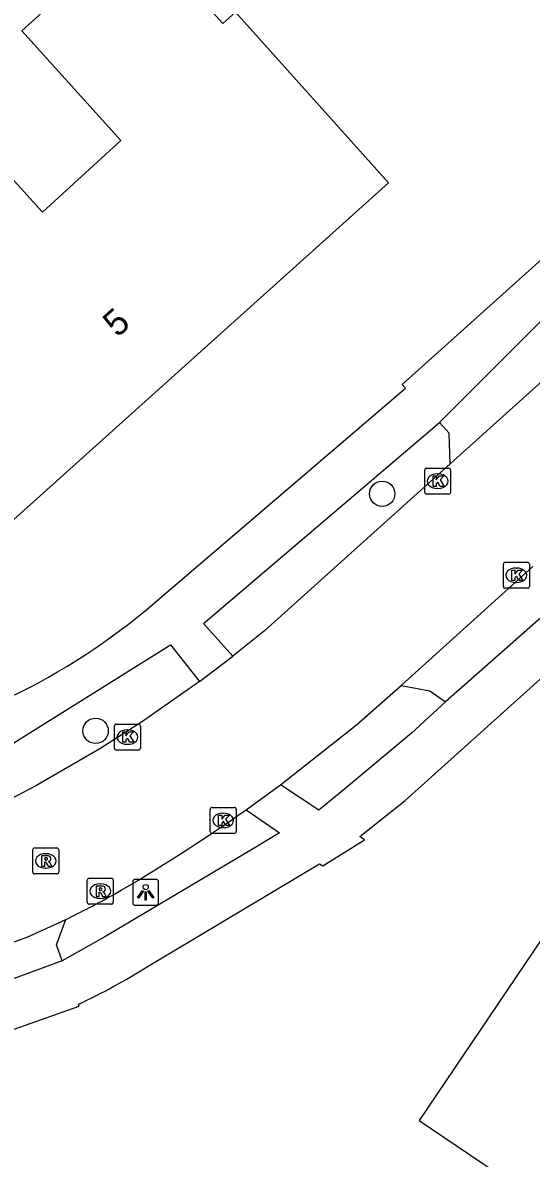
# Model space of a CAD drawing. Extents: x 163268 to 164360, y 381529 to 382285.
# Drawn here: x 163903.13 to 163922.72, y 381641.5 to 381685.27 of the extents above; entities that cross this region are included whole.
import ezdxf

# ---------------------------------------------------------------- set-up
doc = ezdxf.new("R2010")
doc.units = 0
for name, color, linetype in [('IMGEO_Boom', 7, 'Continuous'), ('IMGEO_Kolk', 7, 'Continuous'), ('IMGEO_Lichtpunt', 7, 'Continuous'), ('IMGEO_Pand', 7, 'Continuous'), ('IMGEO_Pand_nummerreeks', 7, 'Continuous'), ('IMGEO_Rijbaan_lokaal_open', 7, 'Continuous'), ('IMGEO_Rioolput', 7, 'Continuous'), ('IMGEO_Voetpad_open', 7, 'Continuous')]:
    doc.layers.add(name, color=color, linetype=linetype)

msp = doc.modelspace()

# ---------------------------------------------------------------- linework, layer by layer
at = {"layer": 'IMGEO_Boom'}
for centre in [(163916.981, 381667.115), (163905.938, 381657.979)]:
    msp.add_circle(centre, 0.489, dxfattribs=at)
at = {"layer": 'IMGEO_Kolk'}
for p, q in [((163918.617, 381667.175), (163918.617, 381668.027)), ((163918.692, 381668.101), (163919.544, 381668.101)), ((163919.618, 381668.027), (163919.618, 381667.175)), ((163919.105, 381667.881), (163919.13, 381667.881)), ((163919.544, 381667.101), (163918.692, 381667.101)), ((163919.128, 381667.321), (163919.103, 381667.321)), ((163921.723, 381664.473), (163922.575, 381664.473)), ((163921.648, 381663.547), (163921.648, 381664.399)), ((163922.136, 381664.253), (163922.161, 381664.253)), ((163922.649, 381664.399), (163922.649, 381663.547)), ((163922.159, 381663.693), (163922.134, 381663.693)), ((163922.575, 381663.473), (163921.723, 381663.473)), ((163906.663, 381657.312), (163906.663, 381658.164)), ((163906.738, 381658.238), (163907.59, 381658.238)), ((163907.151, 381658.018), (163907.176, 381658.018)), ((163907.664, 381658.164), (163907.664, 381657.312)), ((163907.59, 381657.238), (163906.738, 381657.238)), ((163907.174, 381657.458), (163907.149, 381657.458)), ((163910.354, 381654.101), (163910.354, 381654.953)), ((163910.429, 381655.027), (163911.281, 381655.027)), ((163911.355, 381654.953), (163911.355, 381654.101)), ((163910.842, 381654.807), (163910.867, 381654.807)), ((163911.281, 381654.027), (163910.429, 381654.027)), ((163910.865, 381654.247), (163910.84, 381654.247))]:
    msp.add_line(p, q, dxfattribs=at)
for points in [[(163918.617, 381667.175), (163918.617, 381668.027)], [(163918.692, 381668.101), (163919.544, 381668.101)], [(163919.618, 381668.027), (163919.618, 381667.175)], [(163918.938, 381667.801), (163919.061, 381667.801), (163919.061, 381667.65), (163919.191, 381667.801), (163919.355, 381667.801), (163919.209, 381667.65), (163919.362, 381667.401), (163919.21, 381667.401), (163919.125, 381667.565), (163919.061, 381667.498), (163919.061, 381667.401), (163918.938, 381667.401), (163918.938, 381667.801)], [(163919.544, 381667.101), (163918.692, 381667.101)], [(163921.723, 381664.473), (163922.575, 381664.473)], [(163921.648, 381663.547), (163921.648, 381664.399)], [(163921.969, 381664.173), (163922.092, 381664.173), (163922.092, 381664.022), (163922.222, 381664.173), (163922.386, 381664.173), (163922.24, 381664.022), (163922.393, 381663.773), (163922.241, 381663.773), (163922.156, 381663.937), (163922.092, 381663.87), (163922.092, 381663.773), (163921.969, 381663.773), (163921.969, 381664.173)], [(163922.649, 381664.399), (163922.649, 381663.547)], [(163922.575, 381663.473), (163921.723, 381663.473)], [(163906.663, 381657.312), (163906.663, 381658.164)], [(163906.738, 381658.238), (163907.59, 381658.238)], [(163906.984, 381657.938), (163907.107, 381657.938), (163907.107, 381657.787), (163907.237, 381657.938), (163907.401, 381657.938), (163907.255, 381657.787), (163907.408, 381657.538), (163907.256, 381657.538), (163907.171, 381657.702), (163907.107, 381657.635), (163907.107, 381657.538), (163906.984, 381657.538), (163906.984, 381657.938)], [(163907.664, 381658.164), (163907.664, 381657.312)], [(163907.59, 381657.238), (163906.738, 381657.238)], [(163910.354, 381654.101), (163910.354, 381654.953)], [(163910.429, 381655.027), (163911.281, 381655.027)], [(163911.355, 381654.953), (163911.355, 381654.101)], [(163910.675, 381654.727), (163910.798, 381654.727), (163910.798, 381654.576), (163910.928, 381654.727), (163911.092, 381654.727), (163910.946, 381654.576), (163911.099, 381654.327), (163910.947, 381654.327), (163910.862, 381654.491), (163910.798, 381654.424), (163910.798, 381654.327), (163910.675, 381654.327), (163910.675, 381654.727)], [(163911.281, 381654.027), (163910.429, 381654.027)]]:
    msp.add_lwpolyline(points, dxfattribs=at)
for centre, start, end in [((163918.694, 381668.025), 91.552, 178.448), ((163918.694, 381668.025), 91.552, 178.448), ((163919.542, 381668.025), 1.552, 88.448), ((163919.542, 381668.025), 1.552, 88.448), ((163918.694, 381667.177), 181.552, 268.448), ((163918.694, 381667.177), 181.552, 268.448), ((163919.542, 381667.177), 271.552, 358.448), ((163919.542, 381667.177), 271.552, 358.448), ((163921.725, 381664.397), 91.552, 178.448), ((163921.725, 381664.397), 91.552, 178.448), ((163922.573, 381664.397), 1.552, 88.448), ((163922.573, 381664.397), 1.552, 88.448), ((163921.725, 381663.549), 181.552, 268.448), ((163921.725, 381663.549), 181.552, 268.448), ((163922.573, 381663.549), 271.552, 358.448), ((163922.573, 381663.549), 271.552, 358.448), ((163906.74, 381658.162), 91.552, 178.448), ((163906.74, 381658.162), 91.552, 178.448), ((163907.588, 381658.162), 1.552, 88.448), ((163907.588, 381658.162), 1.552, 88.448), ((163906.74, 381657.314), 181.552, 268.448), ((163906.74, 381657.314), 181.552, 268.448), ((163907.588, 381657.314), 271.552, 358.448), ((163907.588, 381657.314), 271.552, 358.448), ((163910.431, 381654.951), 91.552, 178.448), ((163910.431, 381654.951), 91.552, 178.448), ((163911.279, 381654.951), 1.552, 88.448), ((163911.279, 381654.951), 1.552, 88.448), ((163910.431, 381654.103), 181.552, 268.448), ((163910.431, 381654.103), 181.552, 268.448), ((163911.279, 381654.103), 271.552, 358.448), ((163911.279, 381654.103), 271.552, 358.448)]:
    msp.add_arc(centre, 0.0765, start, end, dxfattribs=at)
for centre, major_axis, ratio, start_param, end_param in [((163919.104, 381667.601), (-0.387, 0.002), 0.722429, 4.712389, 7.853982), ((163919.129, 381667.601), (-0.39, 0.002), 0.717154, 1.570796, 4.712389), ((163922.135, 381663.973), (-0.387, 0.002), 0.722429, 4.712389, 7.853982), ((163922.16, 381663.973), (-0.39, 0.002), 0.717154, 1.570796, 4.712389), ((163907.15, 381657.738), (-0.387, 0.002), 0.722429, 4.712389, 7.853982), ((163907.175, 381657.738), (-0.39, 0.002), 0.717154, 1.570796, 4.712389), ((163910.841, 381654.527), (-0.387, 0.002), 0.722429, 4.712389, 7.853982), ((163910.866, 381654.527), (-0.39, 0.002), 0.717154, 1.570796, 4.712389)]:
    msp.add_ellipse(centre, major_axis=major_axis, ratio=ratio, start_param=start_param, end_param=end_param, dxfattribs=at)
at = {"layer": 'IMGEO_Lichtpunt'}
for p, q in [((163908.272, 381652.252), (163907.464, 381652.252)), ((163908.272, 381652.252), (163907.464, 381652.252)), ((163907.37, 381652.157), (163907.37, 381651.35)), ((163907.37, 381652.157), (163907.37, 381651.35)), ((163908.366, 381651.35), (163908.366, 381652.157)), ((163908.366, 381651.35), (163908.366, 381652.157)), ((163907.464, 381651.256), (163908.272, 381651.256)), ((163907.464, 381651.256), (163908.272, 381651.256))]:
    msp.add_line(p, q, dxfattribs=at)
for points in [[(163907.744, 381651.821), (163907.783, 381651.793), (163907.595, 381651.531), (163907.557, 381651.558), (163907.744, 381651.821)], [(163907.956, 381651.793), (163907.994, 381651.82), (163908.181, 381651.558), (163908.142, 381651.53), (163907.956, 381651.793)], [(163907.846, 381651.773), (163907.893, 381651.773), (163907.893, 381651.451), (163907.846, 381651.451), (163907.846, 381651.773)]]:
    msp.add_lwpolyline(points, dxfattribs=at)
msp.add_circle((163907.869, 381651.955), 0.0994, dxfattribs=at)
for centre, start, end in [((163907.464, 381652.157), 90, 180), ((163907.464, 381652.157), 90, 180), ((163908.272, 381652.157), 0, 90), ((163908.272, 381652.157), 0, 90), ((163907.464, 381651.35), 180, 270), ((163907.464, 381651.35), 180, 270), ((163908.272, 381651.35), 270, 0), ((163908.272, 381651.35), 270, 360)]:
    msp.add_arc(centre, 0.0946, start, end, dxfattribs=at)
at = {"layer": 'IMGEO_Pand'}
for points in [[(163910.845, 381685.239), (163911.326, 381685.672), (163917.227, 381679.103), (163900.114, 381663.732), (163894.791, 381669.649), (163899.822, 381674.244), (163898.16, 381676.126), (163902.193, 381679.825), (163903.898, 381677.967), (163906.916, 381680.724), (163903.102, 381684.959), (163907.494, 381688.938), (163910.845, 381685.239)], [(163931.198, 381644.946), (163933.369, 381643.462), (163936.02, 381647.39), (163933.848, 381648.864), (163934.049, 381649.163), (163926.17, 381654.47), (163918.405, 381642.961), (163926.278, 381637.642), (163931.198, 381644.946)]]:
    msp.add_lwpolyline(points, dxfattribs=at)
at = {"layer": 'IMGEO_Rijbaan_lokaal_open'}
for points in [[(163924.816, 381672.964), (163919.599, 381668.268)], [(163919.599, 381668.268), (163912.446, 381661.828), (163911.229, 381660.85)], [(163917.711, 381659.728), (163922.79, 381664.306)], [(163909.942, 381659.876), (163911.229, 381660.85)], [(163909.942, 381659.876), (163907.748, 381658.343), (163906.099, 381657.289), (163903.641, 381655.862), (163902.422, 381655.214), (163901.509, 381654.797), (163897.063, 381653.193), (163894.024, 381652.181)], [(163913.059, 381655.894), (163915.995, 381658.215), (163917.711, 381659.728)], [(163911.734, 381654.932), (163913.059, 381655.894)], [(163899.123, 381648.496), (163903.327, 381650.044), (163904.788, 381650.707)]]:
    msp.add_lwpolyline(points, dxfattribs=at)
for centre, radius, start, end in [((163873.791, 381708.646), 65.764, 299.92642, 305.23666), ((163889.367, 381682.518), 35.352, 295.8623, 299.1741)]:
    msp.add_arc(centre, radius, start, end, dxfattribs=at)
at = {"layer": 'IMGEO_Rioolput'}
for p, q in [((163903.518, 381652.537), (163903.518, 381653.389)), ((163903.593, 381653.463), (163904.445, 381653.463)), ((163904.006, 381653.243), (163904.031, 381653.243)), ((163904.519, 381653.389), (163904.519, 381652.537)), ((163904.029, 381652.683), (163904.004, 381652.683)), ((163904.445, 381652.463), (163903.593, 381652.463)), ((163905.619, 381651.371), (163905.619, 381652.223)), ((163905.694, 381652.297), (163906.546, 381652.297)), ((163906.62, 381652.223), (163906.62, 381651.371)), ((163906.107, 381652.077), (163906.132, 381652.077)), ((163906.13, 381651.517), (163906.105, 381651.517)), ((163906.546, 381651.297), (163905.694, 381651.297))]:
    msp.add_line(p, q, dxfattribs=at)
for points in [[(163903.518, 381652.537), (163903.518, 381653.389)], [(163903.593, 381653.463), (163904.445, 381653.463)], [(163904.107, 381653.161), (163903.855, 381653.163), (163903.855, 381652.763)], [(163904.519, 381653.389), (163904.519, 381652.537)], [(163903.855, 381652.763), (163903.979, 381652.763), (163903.979, 381652.925), (163903.99, 381652.925)], [(163904.033, 381653.082), (163903.979, 381653.082), (163903.979, 381653.001)], [(163903.979, 381653.001), (163904.031, 381653.001)], [(163904.037, 381652.896), (163904.108, 381652.763), (163904.248, 381652.763), (163904.183, 381652.889)], [(163904.445, 381652.463), (163903.593, 381652.463)], [(163905.619, 381651.371), (163905.619, 381652.223)], [(163905.694, 381652.297), (163906.546, 381652.297)], [(163906.62, 381652.223), (163906.62, 381651.371)], [(163906.208, 381651.995), (163905.956, 381651.997), (163905.956, 381651.597)], [(163906.134, 381651.916), (163906.08, 381651.916), (163906.08, 381651.835)], [(163906.08, 381651.835), (163906.132, 381651.835)], [(163905.956, 381651.597), (163906.08, 381651.597), (163906.08, 381651.759), (163906.091, 381651.759)], [(163906.138, 381651.73), (163906.209, 381651.597), (163906.349, 381651.597), (163906.284, 381651.723)], [(163906.546, 381651.297), (163905.694, 381651.297)]]:
    msp.add_lwpolyline(points, dxfattribs=at)
for centre, radius, start, end in [((163903.595, 381653.387), 0.0765, 91.552, 178.448), ((163903.595, 381653.387), 0.0765, 91.552, 178.448), ((163904.106, 381653.051), 0.109, 350.3612, 89.416), ((163904.443, 381653.387), 0.0765, 1.552, 88.448), ((163904.443, 381653.387), 0.0765, 1.552, 88.448), ((163903.989, 381652.872), 0.0533, 26.0293, 88.6989), ((163904.015, 381653.19), 0.19, 274.7715, 282.9687), ((163904.039, 381652.986), 0.0964, 77.0061, 93.1865), ((163904.053, 381653.043), 0.0378, 276.6634, 79.6772), ((163904.104, 381653.051), 0.112, 277.5842, 350.9817), ((163904.088, 381652.836), 0.108, 29.5134, 73.7905), ((163903.595, 381652.539), 0.0765, 181.552, 268.448), ((163903.595, 381652.539), 0.0765, 181.552, 268.448), ((163904.443, 381652.539), 0.0765, 271.552, 358.448), ((163904.443, 381652.539), 0.0765, 271.552, 358.448), ((163905.696, 381652.221), 0.0765, 91.552, 178.448), ((163905.696, 381652.221), 0.0765, 91.552, 178.448), ((163906.544, 381652.221), 0.0765, 1.552, 88.448), ((163906.544, 381652.221), 0.0765, 1.552, 88.448), ((163906.116, 381652.024), 0.19, 274.7715, 282.9687), ((163906.14, 381651.82), 0.0964, 77.0061, 93.1865), ((163906.154, 381651.877), 0.0378, 276.6634, 79.6772), ((163906.207, 381651.885), 0.109, 350.3612, 89.416), ((163906.205, 381651.885), 0.112, 277.5842, 350.9817), ((163905.696, 381651.373), 0.0765, 181.552, 268.448), ((163905.696, 381651.373), 0.0765, 181.552, 268.448), ((163906.09, 381651.706), 0.0533, 26.0293, 88.6989), ((163906.189, 381651.67), 0.108, 29.5134, 73.7905), ((163906.544, 381651.373), 0.0765, 271.552, 358.448), ((163906.544, 381651.373), 0.0765, 271.552, 358.448)]:
    msp.add_arc(centre, radius, start, end, dxfattribs=at)
for centre, major_axis, ratio, start_param, end_param in [((163904.005, 381652.963), (-0.387, 0.002), 0.722429, 4.712389, 7.853982), ((163904.03, 381652.963), (-0.39, 0.002), 0.717154, 1.570796, 4.712389), ((163906.106, 381651.797), (-0.387, 0.002), 0.722429, 4.712389, 7.853982), ((163906.131, 381651.797), (-0.39, 0.002), 0.717154, 1.570796, 4.712389)]:
    msp.add_ellipse(centre, major_axis=major_axis, ratio=ratio, start_param=start_param, end_param=end_param, dxfattribs=at)
at = {"layer": 'IMGEO_Voetpad_open'}
for points in [[(163907.846, 381662.609), (163917.878, 381671.183), (163917.751, 381671.321), (163960.431, 381709.666), (163995.111, 381740.522)], [(163907.959, 381648.913), (163914.563, 381652.851), (163914.696, 381652.772), (163916.297, 381653.78), (163916.12, 381653.912), (163917.871, 381655.298), (163941.834, 381676.838), (163945.749, 381676.984)], [(163919.183, 381669.863), (163923.136, 381673.808)], [(163911.229, 381660.85), (163910.092, 381662.118), (163919.183, 381669.863)], [(163919.599, 381668.268), (163919.566, 381669.451), (163919.183, 381669.863)], [(163923.429, 381662.631), (163919.418, 381659.091)], [(163901.437, 381656.675), (163908.824, 381661.296), (163909.942, 381659.876)], [(163917.711, 381659.728), (163918.817, 381659.523), (163919.418, 381659.091)], [(163919.418, 381659.091), (163918.114, 381657.894), (163915.606, 381655.796), (163914.542, 381654.925), (163913.059, 381655.894)], [(163911.734, 381654.932), (163913.023, 381654.044), (163912.044, 381653.452), (163906.295, 381650.033), (163904.646, 381649.112)], [(163904.646, 381649.112), (163904.431, 381649.731), (163904.788, 381650.707)], [(163904.646, 381649.112), (163900.305, 381647.52)], [(163890.818, 381639.108), (163892.952, 381643.003), (163905.312, 381647.362), (163905.281, 381647.443)]]:
    msp.add_lwpolyline(points, dxfattribs=at)
for centre, radius, start, end in [((163891.772, 381681.977), 25.169, 294.6909, 309.6896), ((163895.911, 381667.688), 22.309, 294.837, 302.6892)]:
    msp.add_arc(centre, radius, start, end, dxfattribs=at)

# ---------------------------------------------------------------- texts
at = {"layer": 'IMGEO_Pand_nummerreeks'}
msp.add_text('5', height=1, rotation=41.9302, dxfattribs=at).set_placement((163906.784, 381673.111))

doc.saveas('drawing.dxf')
